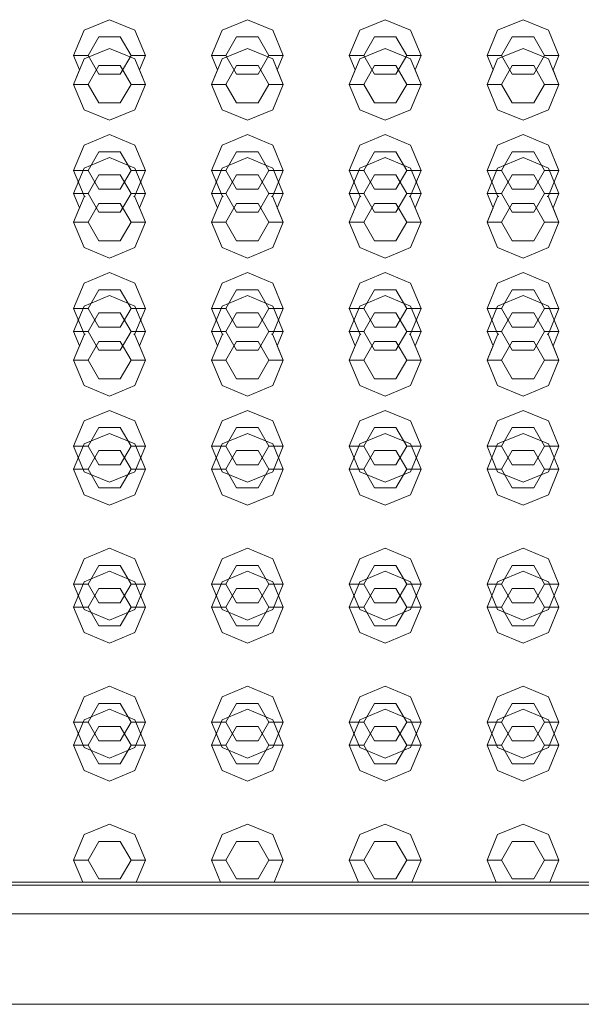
# Model space of a CAD drawing. Header units: millimetres. Extents: x 321 to 585, y -277 to 9.
# Tile 709 of 1056: x 350.444 to 350.835, y -25.745 to -25.06. Entities that reach past the tile are written whole.
import ezdxf

# ---------------------------------------------------------------- set-up
doc = ezdxf.new("R2010")
doc.units = ezdxf.units.MM
doc.header["$MEASUREMENT"] = 0
doc.layers.add('IFC-Elemento construtivo genérico-Contorno', color=253, linetype='Continuous', lineweight=5)

msp = doc.modelspace()

# ---------------------------------------------------------------- linework, layer by layer
at = {"layer": 'IFC-Elemento construtivo genérico-Contorno', "lineweight": 5}
for p, q in [((350.48853, -25.06703), (350.50621, -25.05972)), ((350.50621, -25.05972), (350.52389, -25.06703)), ((350.58454, -25.06703), (350.60221, -25.05972)), ((350.60221, -25.05972), (350.61989, -25.06703)), ((350.68054, -25.06703), (350.69821, -25.05972)), ((350.69821, -25.05972), (350.71589, -25.06703)), ((350.77653, -25.06703), (350.79421, -25.05972)), ((350.79421, -25.05972), (350.81189, -25.06703)), ((350.48121, -25.08472), (350.48853, -25.06703)), ((350.49121, -25.08472), (350.49871, -25.07172)), ((350.49871, -25.07172), (350.51371, -25.07172)), ((350.51371, -25.07172), (350.52121, -25.08472)), ((350.52389, -25.06703), (350.53121, -25.08472)), ((350.57721, -25.08472), (350.58454, -25.06703)), ((350.58721, -25.08472), (350.59471, -25.07172)), ((350.59471, -25.07172), (350.60971, -25.07172)), ((350.60971, -25.07172), (350.61721, -25.08472)), ((350.61989, -25.06703), (350.62721, -25.08472)), ((350.67321, -25.08472), (350.68054, -25.06703)), ((350.68321, -25.08472), (350.69071, -25.07172)), ((350.69071, -25.07172), (350.70571, -25.07172)), ((350.70571, -25.07172), (350.71321, -25.08472)), ((350.71589, -25.06703), (350.72321, -25.08472)), ((350.76921, -25.08472), (350.77653, -25.06703)), ((350.77921, -25.08472), (350.78671, -25.07172)), ((350.78671, -25.07172), (350.80171, -25.07172)), ((350.80171, -25.07172), (350.80921, -25.08472)), ((350.81189, -25.06703), (350.81921, -25.08472)), ((350.48121, -25.08472), (350.49121, -25.08472)), ((350.48121, -25.08472), (350.48535, -25.09472)), ((350.48853, -25.08703), (350.50621, -25.07972)), ((350.49121, -25.08472), (350.49871, -25.09771)), ((350.50621, -25.07972), (350.52389, -25.08703)), ((350.51371, -25.09771), (350.52121, -25.08472)), ((350.52121, -25.08472), (350.53121, -25.08472)), ((350.52707, -25.09472), (350.53121, -25.08472)), ((350.57721, -25.08472), (350.58721, -25.08472)), ((350.57721, -25.08472), (350.58135, -25.09472)), ((350.58454, -25.08703), (350.60221, -25.07972)), ((350.58721, -25.08472), (350.59471, -25.09771)), ((350.60221, -25.07972), (350.61989, -25.08703)), ((350.60971, -25.09771), (350.61721, -25.08472)), ((350.61721, -25.08472), (350.62721, -25.08472)), ((350.62307, -25.09472), (350.62721, -25.08472)), ((350.67321, -25.08472), (350.68321, -25.08472)), ((350.67321, -25.08472), (350.67736, -25.09472)), ((350.68054, -25.08703), (350.69821, -25.07972)), ((350.68321, -25.08472), (350.69071, -25.09771)), ((350.69821, -25.07972), (350.71589, -25.08703)), ((350.70571, -25.09771), (350.71321, -25.08472)), ((350.71321, -25.08472), (350.72321, -25.08472)), ((350.71907, -25.09472), (350.72321, -25.08472)), ((350.76921, -25.08472), (350.77921, -25.08472)), ((350.76921, -25.08472), (350.77335, -25.09472)), ((350.77653, -25.08703), (350.79421, -25.07972)), ((350.77921, -25.08472), (350.78671, -25.09771)), ((350.79421, -25.07972), (350.81189, -25.08703)), ((350.80171, -25.09771), (350.80921, -25.08472)), ((350.80921, -25.08472), (350.81921, -25.08472)), ((350.81507, -25.09472), (350.81921, -25.08472)), ((350.48121, -25.10472), (350.48853, -25.08703)), ((350.49121, -25.10472), (350.49871, -25.09172)), ((350.49121, -25.10472), (350.49871, -25.09172)), ((350.49871, -25.09172), (350.51371, -25.09172)), ((350.49871, -25.09172), (350.51371, -25.09172)), ((350.51371, -25.09172), (350.52121, -25.10472)), ((350.51371, -25.09172), (350.52121, -25.10472)), ((350.52389, -25.08703), (350.53121, -25.10472)), ((350.57721, -25.10472), (350.58454, -25.08703)), ((350.58721, -25.10472), (350.59471, -25.09172)), ((350.58721, -25.10472), (350.59471, -25.09172)), ((350.59471, -25.09172), (350.60971, -25.09172)), ((350.59471, -25.09172), (350.60971, -25.09172)), ((350.60971, -25.09172), (350.61721, -25.10472)), ((350.60971, -25.09172), (350.61721, -25.10472)), ((350.61989, -25.08703), (350.62721, -25.10472)), ((350.67321, -25.10472), (350.68054, -25.08703)), ((350.68321, -25.10472), (350.69071, -25.09172)), ((350.68321, -25.10472), (350.69071, -25.09172)), ((350.69071, -25.09172), (350.70571, -25.09172)), ((350.69071, -25.09172), (350.70571, -25.09172)), ((350.70571, -25.09172), (350.71321, -25.10472)), ((350.70571, -25.09172), (350.71321, -25.10472)), ((350.71589, -25.08703), (350.72321, -25.10472)), ((350.76921, -25.10472), (350.77653, -25.08703)), ((350.77921, -25.10472), (350.78671, -25.09172)), ((350.77921, -25.10472), (350.78671, -25.09172)), ((350.78671, -25.09172), (350.80171, -25.09172)), ((350.78671, -25.09172), (350.80171, -25.09172)), ((350.80171, -25.09172), (350.80921, -25.10472)), ((350.80171, -25.09172), (350.80921, -25.10472)), ((350.81189, -25.08703), (350.81921, -25.10472)), ((350.48121, -25.10472), (350.48535, -25.09472)), ((350.49871, -25.09771), (350.51371, -25.09771)), ((350.52707, -25.09472), (350.53121, -25.10472)), ((350.57721, -25.10472), (350.58135, -25.09472)), ((350.59471, -25.09771), (350.60971, -25.09771)), ((350.62307, -25.09472), (350.62721, -25.10472)), ((350.67321, -25.10472), (350.67736, -25.09472)), ((350.69071, -25.09771), (350.70571, -25.09771)), ((350.71907, -25.09472), (350.72321, -25.10472)), ((350.76921, -25.10472), (350.77335, -25.09472)), ((350.78671, -25.09771), (350.80171, -25.09771)), ((350.81507, -25.09472), (350.81921, -25.10472)), ((350.48121, -25.10472), (350.49121, -25.10472)), ((350.48121, -25.10472), (350.48853, -25.12239)), ((350.48121, -25.10472), (350.49121, -25.10472)), ((350.48121, -25.10472), (350.48853, -25.12239)), ((350.49121, -25.10472), (350.49871, -25.11771)), ((350.49121, -25.10472), (350.49871, -25.11771)), ((350.51371, -25.11771), (350.52121, -25.10472)), ((350.51371, -25.11771), (350.52121, -25.10472)), ((350.52121, -25.10472), (350.53121, -25.10472)), ((350.52121, -25.10472), (350.53121, -25.10472)), ((350.52389, -25.12239), (350.53121, -25.10472)), ((350.52389, -25.12239), (350.53121, -25.10472)), ((350.57721, -25.10472), (350.58721, -25.10472)), ((350.57721, -25.10472), (350.58454, -25.12239)), ((350.57721, -25.10472), (350.58721, -25.10472)), ((350.57721, -25.10472), (350.58454, -25.12239)), ((350.58721, -25.10472), (350.59471, -25.11771)), ((350.58721, -25.10472), (350.59471, -25.11771)), ((350.60971, -25.11771), (350.61721, -25.10472)), ((350.60971, -25.11771), (350.61721, -25.10472)), ((350.61721, -25.10472), (350.62721, -25.10472)), ((350.61721, -25.10472), (350.62721, -25.10472)), ((350.61989, -25.12239), (350.62721, -25.10472)), ((350.61989, -25.12239), (350.62721, -25.10472)), ((350.67321, -25.10472), (350.68321, -25.10472)), ((350.67321, -25.10472), (350.68054, -25.12239)), ((350.67321, -25.10472), (350.68321, -25.10472)), ((350.67321, -25.10472), (350.68054, -25.12239)), ((350.68321, -25.10472), (350.69071, -25.11771)), ((350.68321, -25.10472), (350.69071, -25.11771)), ((350.70571, -25.11771), (350.71321, -25.10472)), ((350.70571, -25.11771), (350.71321, -25.10472)), ((350.71321, -25.10472), (350.72321, -25.10472)), ((350.71321, -25.10472), (350.72321, -25.10472)), ((350.71589, -25.12239), (350.72321, -25.10472)), ((350.71589, -25.12239), (350.72321, -25.10472)), ((350.76921, -25.10472), (350.77921, -25.10472)), ((350.76921, -25.10472), (350.77653, -25.12239)), ((350.76921, -25.10472), (350.77921, -25.10472)), ((350.76921, -25.10472), (350.77653, -25.12239)), ((350.77921, -25.10472), (350.78671, -25.11771)), ((350.77921, -25.10472), (350.78671, -25.11771)), ((350.80171, -25.11771), (350.80921, -25.10472)), ((350.80171, -25.11771), (350.80921, -25.10472)), ((350.80921, -25.10472), (350.81921, -25.10472)), ((350.80921, -25.10472), (350.81921, -25.10472)), ((350.81189, -25.12239), (350.81921, -25.10472)), ((350.81189, -25.12239), (350.81921, -25.10472)), ((350.49871, -25.11771), (350.51371, -25.11771)), ((350.49871, -25.11771), (350.51371, -25.11771)), ((350.59471, -25.11771), (350.60971, -25.11771)), ((350.59471, -25.11771), (350.60971, -25.11771)), ((350.69071, -25.11771), (350.70571, -25.11771)), ((350.69071, -25.11771), (350.70571, -25.11771)), ((350.78671, -25.11771), (350.80171, -25.11771)), ((350.78671, -25.11771), (350.80171, -25.11771)), ((350.48853, -25.12239), (350.50621, -25.12972)), ((350.48853, -25.12239), (350.50621, -25.12972)), ((350.50621, -25.12972), (350.52389, -25.12239)), ((350.50621, -25.12972), (350.52389, -25.12239)), ((350.58454, -25.12239), (350.60221, -25.12972)), ((350.58454, -25.12239), (350.60221, -25.12972)), ((350.60221, -25.12972), (350.61989, -25.12239)), ((350.60221, -25.12972), (350.61989, -25.12239)), ((350.68054, -25.12239), (350.69821, -25.12972)), ((350.68054, -25.12239), (350.69821, -25.12972)), ((350.69821, -25.12972), (350.71589, -25.12239)), ((350.69821, -25.12972), (350.71589, -25.12239)), ((350.77653, -25.12239), (350.79421, -25.12972)), ((350.77653, -25.12239), (350.79421, -25.12972)), ((350.79421, -25.12972), (350.81189, -25.12239)), ((350.79421, -25.12972), (350.81189, -25.12239)), ((350.48853, -25.14703), (350.50621, -25.13972)), ((350.50621, -25.13972), (350.52389, -25.14703)), ((350.58454, -25.14703), (350.60221, -25.13972)), ((350.60221, -25.13972), (350.61989, -25.14703)), ((350.68054, -25.14703), (350.69821, -25.13972)), ((350.69821, -25.13972), (350.71589, -25.14703)), ((350.77653, -25.14703), (350.79421, -25.13972)), ((350.79421, -25.13972), (350.81189, -25.14703)), ((350.48121, -25.16472), (350.48853, -25.14703)), ((350.52389, -25.14703), (350.53121, -25.16472)), ((350.57721, -25.16472), (350.58454, -25.14703)), ((350.61989, -25.14703), (350.62721, -25.16472)), ((350.67321, -25.16472), (350.68054, -25.14703)), ((350.71589, -25.14703), (350.72321, -25.16472)), ((350.76921, -25.16472), (350.77653, -25.14703)), ((350.81189, -25.14703), (350.81921, -25.16472)), ((350.49121, -25.16472), (350.49871, -25.15172)), ((350.49871, -25.15172), (350.51371, -25.15172)), ((350.51371, -25.15172), (350.52121, -25.16472)), ((350.58721, -25.16472), (350.59471, -25.15172)), ((350.59471, -25.15172), (350.60971, -25.15172)), ((350.60971, -25.15172), (350.61721, -25.16472)), ((350.68321, -25.16472), (350.69071, -25.15172)), ((350.69071, -25.15172), (350.70571, -25.15172)), ((350.70571, -25.15172), (350.71321, -25.16472)), ((350.77921, -25.16472), (350.78671, -25.15172)), ((350.78671, -25.15172), (350.80171, -25.15172)), ((350.80171, -25.15172), (350.80921, -25.16472)), ((350.48853, -25.16304), (350.50621, -25.15572)), ((350.50621, -25.15572), (350.52389, -25.16304)), ((350.58454, -25.16304), (350.60221, -25.15572)), ((350.60221, -25.15572), (350.61989, -25.16304)), ((350.68054, -25.16304), (350.69821, -25.15572)), ((350.69821, -25.15572), (350.71589, -25.16304)), ((350.77653, -25.16304), (350.79421, -25.15572)), ((350.79421, -25.15572), (350.81189, -25.16304)), ((350.48121, -25.18072), (350.48853, -25.16304)), ((350.48121, -25.16472), (350.49121, -25.16472)), ((350.48121, -25.16472), (350.48853, -25.18239)), ((350.49121, -25.16472), (350.49871, -25.17771)), ((350.49121, -25.18072), (350.49871, -25.16773)), ((350.49871, -25.16773), (350.51371, -25.16773)), ((350.51371, -25.17771), (350.52121, -25.16472)), ((350.51371, -25.16773), (350.52121, -25.18072)), ((350.52121, -25.16472), (350.53121, -25.16472)), ((350.52389, -25.16304), (350.53121, -25.18072)), ((350.52389, -25.18239), (350.53121, -25.16472)), ((350.57721, -25.18072), (350.58454, -25.16304)), ((350.57721, -25.16472), (350.58721, -25.16472)), ((350.57721, -25.16472), (350.58454, -25.18239)), ((350.58721, -25.16472), (350.59471, -25.17771)), ((350.58721, -25.18072), (350.59471, -25.16773)), ((350.59471, -25.16773), (350.60971, -25.16773)), ((350.60971, -25.17771), (350.61721, -25.16472)), ((350.60971, -25.16773), (350.61721, -25.18072)), ((350.61721, -25.16472), (350.62721, -25.16472)), ((350.61989, -25.16304), (350.62721, -25.18072)), ((350.61989, -25.18239), (350.62721, -25.16472)), ((350.67321, -25.18072), (350.68054, -25.16304)), ((350.67321, -25.16472), (350.68321, -25.16472)), ((350.67321, -25.16472), (350.68054, -25.18239)), ((350.68321, -25.16472), (350.69071, -25.17771)), ((350.68321, -25.18072), (350.69071, -25.16773)), ((350.69071, -25.16773), (350.70571, -25.16773)), ((350.70571, -25.17771), (350.71321, -25.16472)), ((350.70571, -25.16773), (350.71321, -25.18072)), ((350.71321, -25.16472), (350.72321, -25.16472)), ((350.71589, -25.16304), (350.72321, -25.18072)), ((350.71589, -25.18239), (350.72321, -25.16472)), ((350.76921, -25.18072), (350.77653, -25.16304)), ((350.76921, -25.16472), (350.77921, -25.16472)), ((350.76921, -25.16472), (350.77653, -25.18239)), ((350.77921, -25.16472), (350.78671, -25.17771)), ((350.77921, -25.18072), (350.78671, -25.16773)), ((350.78671, -25.16773), (350.80171, -25.16773)), ((350.80171, -25.17771), (350.80921, -25.16472)), ((350.80171, -25.16773), (350.80921, -25.18072)), ((350.80921, -25.16472), (350.81921, -25.16472)), ((350.81189, -25.16304), (350.81921, -25.18072)), ((350.81189, -25.18239), (350.81921, -25.16472)), ((350.48121, -25.18072), (350.49121, -25.18072)), ((350.48121, -25.18072), (350.48535, -25.19072)), ((350.49121, -25.18072), (350.49871, -25.1937)), ((350.49871, -25.17771), (350.51371, -25.17771)), ((350.51371, -25.1937), (350.52121, -25.18072)), ((350.52121, -25.18072), (350.53121, -25.18072)), ((350.52707, -25.19072), (350.53121, -25.18072)), ((350.57721, -25.18072), (350.58721, -25.18072)), ((350.57721, -25.18072), (350.58135, -25.19072)), ((350.58721, -25.18072), (350.59471, -25.1937)), ((350.59471, -25.17771), (350.60971, -25.17771)), ((350.60971, -25.1937), (350.61721, -25.18072)), ((350.61721, -25.18072), (350.62721, -25.18072)), ((350.62307, -25.19072), (350.62721, -25.18072)), ((350.67321, -25.18072), (350.68321, -25.18072)), ((350.67321, -25.18072), (350.67736, -25.19072)), ((350.68321, -25.18072), (350.69071, -25.1937)), ((350.69071, -25.17771), (350.70571, -25.17771)), ((350.70571, -25.1937), (350.71321, -25.18072)), ((350.71321, -25.18072), (350.72321, -25.18072)), ((350.71907, -25.19072), (350.72321, -25.18072)), ((350.76921, -25.18072), (350.77921, -25.18072)), ((350.76921, -25.18072), (350.77335, -25.19072)), ((350.77921, -25.18072), (350.78671, -25.1937)), ((350.78671, -25.17771), (350.80171, -25.17771)), ((350.80171, -25.1937), (350.80921, -25.18072)), ((350.80921, -25.18072), (350.81921, -25.18072)), ((350.81507, -25.19072), (350.81921, -25.18072)), ((350.48121, -25.20072), (350.48853, -25.18304)), ((350.48853, -25.18239), (350.48931, -25.18272)), ((350.48853, -25.18304), (350.48931, -25.18272)), ((350.49121, -25.20072), (350.49871, -25.18773)), ((350.49121, -25.20072), (350.49871, -25.18773)), ((350.49871, -25.18773), (350.51371, -25.18773)), ((350.49871, -25.18773), (350.51371, -25.18773)), ((350.51371, -25.18773), (350.52121, -25.20072)), ((350.51371, -25.18773), (350.52121, -25.20072)), ((350.52311, -25.18272), (350.52389, -25.18239)), ((350.52311, -25.18272), (350.52389, -25.18304)), ((350.52389, -25.18304), (350.53121, -25.20072)), ((350.57721, -25.20072), (350.58454, -25.18304)), ((350.58454, -25.18239), (350.58531, -25.18272)), ((350.58454, -25.18304), (350.58531, -25.18272)), ((350.58721, -25.20072), (350.59471, -25.18773)), ((350.58721, -25.20072), (350.59471, -25.18773)), ((350.59471, -25.18773), (350.60971, -25.18773)), ((350.59471, -25.18773), (350.60971, -25.18773)), ((350.60971, -25.18773), (350.61721, -25.20072)), ((350.60971, -25.18773), (350.61721, -25.20072)), ((350.61911, -25.18272), (350.61989, -25.18239)), ((350.61911, -25.18272), (350.61989, -25.18304)), ((350.61989, -25.18304), (350.62721, -25.20072)), ((350.67321, -25.20072), (350.68054, -25.18304)), ((350.68054, -25.18239), (350.68131, -25.18272)), ((350.68054, -25.18304), (350.68131, -25.18272)), ((350.68321, -25.20072), (350.69071, -25.18773)), ((350.68321, -25.20072), (350.69071, -25.18773)), ((350.69071, -25.18773), (350.70571, -25.18773)), ((350.69071, -25.18773), (350.70571, -25.18773)), ((350.70571, -25.18773), (350.71321, -25.20072)), ((350.70571, -25.18773), (350.71321, -25.20072)), ((350.71511, -25.18272), (350.71589, -25.18239)), ((350.71511, -25.18272), (350.71589, -25.18304)), ((350.71589, -25.18304), (350.72321, -25.20072)), ((350.76921, -25.20072), (350.77653, -25.18304)), ((350.77653, -25.18239), (350.77731, -25.18272)), ((350.77653, -25.18304), (350.77731, -25.18272)), ((350.77921, -25.20072), (350.78671, -25.18773)), ((350.77921, -25.20072), (350.78671, -25.18773)), ((350.78671, -25.18773), (350.80171, -25.18773)), ((350.78671, -25.18773), (350.80171, -25.18773)), ((350.80171, -25.18773), (350.80921, -25.20072)), ((350.80171, -25.18773), (350.80921, -25.20072)), ((350.81111, -25.18272), (350.81189, -25.18239)), ((350.81111, -25.18272), (350.81189, -25.18304)), ((350.81189, -25.18304), (350.81921, -25.20072)), ((350.48121, -25.20072), (350.48535, -25.19072)), ((350.49871, -25.1937), (350.51371, -25.1937)), ((350.52707, -25.19072), (350.53121, -25.20072)), ((350.57721, -25.20072), (350.58135, -25.19072)), ((350.59471, -25.1937), (350.60971, -25.1937)), ((350.62307, -25.19072), (350.62721, -25.20072)), ((350.67321, -25.20072), (350.67736, -25.19072)), ((350.69071, -25.1937), (350.70571, -25.1937)), ((350.71907, -25.19072), (350.72321, -25.20072)), ((350.76921, -25.20072), (350.77335, -25.19072)), ((350.78671, -25.1937), (350.80171, -25.1937)), ((350.81507, -25.19072), (350.81921, -25.20072)), ((350.48121, -25.20072), (350.49121, -25.20072)), ((350.48121, -25.20072), (350.48853, -25.21839)), ((350.48121, -25.20072), (350.49121, -25.20072)), ((350.48121, -25.20072), (350.48853, -25.21839)), ((350.49121, -25.20072), (350.49871, -25.2137)), ((350.49121, -25.20072), (350.49871, -25.2137)), ((350.51371, -25.2137), (350.52121, -25.20072)), ((350.51371, -25.2137), (350.52121, -25.20072)), ((350.52121, -25.20072), (350.53121, -25.20072)), ((350.52121, -25.20072), (350.53121, -25.20072)), ((350.52389, -25.21839), (350.53121, -25.20072)), ((350.52389, -25.21839), (350.53121, -25.20072)), ((350.57721, -25.20072), (350.58721, -25.20072)), ((350.57721, -25.20072), (350.58454, -25.21839)), ((350.57721, -25.20072), (350.58721, -25.20072)), ((350.57721, -25.20072), (350.58454, -25.21839)), ((350.58721, -25.20072), (350.59471, -25.2137)), ((350.58721, -25.20072), (350.59471, -25.2137)), ((350.60971, -25.2137), (350.61721, -25.20072)), ((350.60971, -25.2137), (350.61721, -25.20072)), ((350.61721, -25.20072), (350.62721, -25.20072)), ((350.61721, -25.20072), (350.62721, -25.20072)), ((350.61989, -25.21839), (350.62721, -25.20072)), ((350.61989, -25.21839), (350.62721, -25.20072)), ((350.67321, -25.20072), (350.68321, -25.20072)), ((350.67321, -25.20072), (350.68054, -25.21839)), ((350.67321, -25.20072), (350.68321, -25.20072)), ((350.67321, -25.20072), (350.68054, -25.21839)), ((350.68321, -25.20072), (350.69071, -25.2137)), ((350.68321, -25.20072), (350.69071, -25.2137)), ((350.70571, -25.2137), (350.71321, -25.20072)), ((350.70571, -25.2137), (350.71321, -25.20072)), ((350.71321, -25.20072), (350.72321, -25.20072)), ((350.71321, -25.20072), (350.72321, -25.20072)), ((350.71589, -25.21839), (350.72321, -25.20072)), ((350.71589, -25.21839), (350.72321, -25.20072)), ((350.76921, -25.20072), (350.77921, -25.20072)), ((350.76921, -25.20072), (350.77653, -25.21839)), ((350.76921, -25.20072), (350.77921, -25.20072)), ((350.76921, -25.20072), (350.77653, -25.21839)), ((350.77921, -25.20072), (350.78671, -25.2137)), ((350.77921, -25.20072), (350.78671, -25.2137)), ((350.80171, -25.2137), (350.80921, -25.20072)), ((350.80171, -25.2137), (350.80921, -25.20072)), ((350.80921, -25.20072), (350.81921, -25.20072)), ((350.80921, -25.20072), (350.81921, -25.20072)), ((350.81189, -25.21839), (350.81921, -25.20072)), ((350.81189, -25.21839), (350.81921, -25.20072)), ((350.49871, -25.2137), (350.51371, -25.2137)), ((350.49871, -25.2137), (350.51371, -25.2137)), ((350.59471, -25.2137), (350.60971, -25.2137)), ((350.59471, -25.2137), (350.60971, -25.2137)), ((350.69071, -25.2137), (350.70571, -25.2137)), ((350.69071, -25.2137), (350.70571, -25.2137)), ((350.78671, -25.2137), (350.80171, -25.2137)), ((350.78671, -25.2137), (350.80171, -25.2137)), ((350.48853, -25.21839), (350.50621, -25.22572)), ((350.48853, -25.21839), (350.50621, -25.22572)), ((350.50621, -25.22572), (350.52389, -25.21839)), ((350.50621, -25.22572), (350.52389, -25.21839)), ((350.58454, -25.21839), (350.60221, -25.22572)), ((350.58454, -25.21839), (350.60221, -25.22572)), ((350.60221, -25.22572), (350.61989, -25.21839)), ((350.60221, -25.22572), (350.61989, -25.21839)), ((350.68054, -25.21839), (350.69821, -25.22572)), ((350.68054, -25.21839), (350.69821, -25.22572)), ((350.69821, -25.22572), (350.71589, -25.21839)), ((350.69821, -25.22572), (350.71589, -25.21839)), ((350.77653, -25.21839), (350.79421, -25.22572)), ((350.77653, -25.21839), (350.79421, -25.22572)), ((350.79421, -25.22572), (350.81189, -25.21839)), ((350.79421, -25.22572), (350.81189, -25.21839)), ((350.48853, -25.24304), (350.50621, -25.23572)), ((350.50621, -25.23572), (350.52389, -25.24304)), ((350.58454, -25.24304), (350.60221, -25.23572)), ((350.60221, -25.23572), (350.61989, -25.24304)), ((350.68054, -25.24304), (350.69821, -25.23572)), ((350.69821, -25.23572), (350.71589, -25.24304)), ((350.77653, -25.24304), (350.79421, -25.23572)), ((350.79421, -25.23572), (350.81189, -25.24304)), ((350.48121, -25.26072), (350.48853, -25.24304)), ((350.52389, -25.24304), (350.53121, -25.26072)), ((350.57721, -25.26072), (350.58454, -25.24304)), ((350.61989, -25.24304), (350.62721, -25.26072)), ((350.67321, -25.26072), (350.68054, -25.24304)), ((350.71589, -25.24304), (350.72321, -25.26072)), ((350.76921, -25.26072), (350.77653, -25.24304)), ((350.81189, -25.24304), (350.81921, -25.26072)), ((350.49121, -25.26072), (350.49871, -25.24773)), ((350.49871, -25.24773), (350.51371, -25.24773)), ((350.51371, -25.24773), (350.52121, -25.26072)), ((350.58721, -25.26072), (350.59471, -25.24773)), ((350.59471, -25.24773), (350.60971, -25.24773)), ((350.60971, -25.24773), (350.61721, -25.26072)), ((350.68321, -25.26072), (350.69071, -25.24773)), ((350.69071, -25.24773), (350.70571, -25.24773)), ((350.70571, -25.24773), (350.71321, -25.26072)), ((350.77921, -25.26072), (350.78671, -25.24773)), ((350.78671, -25.24773), (350.80171, -25.24773)), ((350.80171, -25.24773), (350.80921, -25.26072)), ((350.48853, -25.25904), (350.50621, -25.25171)), ((350.50621, -25.25171), (350.52389, -25.25904)), ((350.58454, -25.25904), (350.60221, -25.25171)), ((350.60221, -25.25171), (350.61989, -25.25904)), ((350.68054, -25.25904), (350.69821, -25.25171)), ((350.69821, -25.25171), (350.71589, -25.25904)), ((350.77653, -25.25904), (350.79421, -25.25171)), ((350.79421, -25.25171), (350.81189, -25.25904)), ((350.48121, -25.27671), (350.48853, -25.25904)), ((350.48121, -25.26072), (350.49121, -25.26072)), ((350.48121, -25.26072), (350.48853, -25.27839)), ((350.49121, -25.26072), (350.49871, -25.2737)), ((350.49121, -25.27671), (350.49871, -25.26372)), ((350.49871, -25.26372), (350.51371, -25.26372)), ((350.51371, -25.2737), (350.52121, -25.26072)), ((350.51371, -25.26372), (350.52121, -25.27671)), ((350.52121, -25.26072), (350.53121, -25.26072)), ((350.52389, -25.25904), (350.53121, -25.27671)), ((350.52389, -25.27839), (350.53121, -25.26072)), ((350.57721, -25.27671), (350.58454, -25.25904)), ((350.57721, -25.26072), (350.58721, -25.26072)), ((350.57721, -25.26072), (350.58454, -25.27839)), ((350.58721, -25.26072), (350.59471, -25.2737)), ((350.58721, -25.27671), (350.59471, -25.26372)), ((350.59471, -25.26372), (350.60971, -25.26372)), ((350.60971, -25.2737), (350.61721, -25.26072)), ((350.60971, -25.26372), (350.61721, -25.27671)), ((350.61721, -25.26072), (350.62721, -25.26072)), ((350.61989, -25.25904), (350.62721, -25.27671)), ((350.61989, -25.27839), (350.62721, -25.26072)), ((350.67321, -25.27671), (350.68054, -25.25904)), ((350.67321, -25.26072), (350.68321, -25.26072)), ((350.67321, -25.26072), (350.68054, -25.27839)), ((350.68321, -25.26072), (350.69071, -25.2737)), ((350.68321, -25.27671), (350.69071, -25.26372)), ((350.69071, -25.26372), (350.70571, -25.26372)), ((350.70571, -25.2737), (350.71321, -25.26072)), ((350.70571, -25.26372), (350.71321, -25.27671)), ((350.71321, -25.26072), (350.72321, -25.26072)), ((350.71589, -25.25904), (350.72321, -25.27671)), ((350.71589, -25.27839), (350.72321, -25.26072)), ((350.76921, -25.27671), (350.77653, -25.25904)), ((350.76921, -25.26072), (350.77921, -25.26072)), ((350.76921, -25.26072), (350.77653, -25.27839)), ((350.77921, -25.26072), (350.78671, -25.2737)), ((350.77921, -25.27671), (350.78671, -25.26372)), ((350.78671, -25.26372), (350.80171, -25.26372)), ((350.80171, -25.2737), (350.80921, -25.26072)), ((350.80171, -25.26372), (350.80921, -25.27671)), ((350.80921, -25.26072), (350.81921, -25.26072)), ((350.81189, -25.25904), (350.81921, -25.27671)), ((350.81189, -25.27839), (350.81921, -25.26072)), ((350.48121, -25.27671), (350.49121, -25.27671)), ((350.48121, -25.27671), (350.48535, -25.28671)), ((350.49121, -25.27671), (350.49871, -25.28971)), ((350.49871, -25.2737), (350.51371, -25.2737)), ((350.51371, -25.28971), (350.52121, -25.27671)), ((350.52121, -25.27671), (350.53121, -25.27671)), ((350.52707, -25.28671), (350.53121, -25.27671)), ((350.57721, -25.27671), (350.58721, -25.27671)), ((350.57721, -25.27671), (350.58135, -25.28671)), ((350.58721, -25.27671), (350.59471, -25.28971)), ((350.59471, -25.2737), (350.60971, -25.2737)), ((350.60971, -25.28971), (350.61721, -25.27671)), ((350.61721, -25.27671), (350.62721, -25.27671)), ((350.62307, -25.28671), (350.62721, -25.27671)), ((350.67321, -25.27671), (350.68321, -25.27671)), ((350.67321, -25.27671), (350.67736, -25.28671)), ((350.68321, -25.27671), (350.69071, -25.28971)), ((350.69071, -25.2737), (350.70571, -25.2737)), ((350.70571, -25.28971), (350.71321, -25.27671)), ((350.71321, -25.27671), (350.72321, -25.27671)), ((350.71907, -25.28671), (350.72321, -25.27671)), ((350.76921, -25.27671), (350.77921, -25.27671)), ((350.76921, -25.27671), (350.77335, -25.28671)), ((350.77921, -25.27671), (350.78671, -25.28971)), ((350.78671, -25.2737), (350.80171, -25.2737)), ((350.80171, -25.28971), (350.80921, -25.27671)), ((350.80921, -25.27671), (350.81921, -25.27671)), ((350.81507, -25.28671), (350.81921, -25.27671)), ((350.48121, -25.29671), (350.48853, -25.27904)), ((350.48853, -25.27839), (350.48931, -25.27871)), ((350.48853, -25.27904), (350.48931, -25.27871)), ((350.49121, -25.29671), (350.49871, -25.28372)), ((350.49121, -25.29671), (350.49871, -25.28372)), ((350.49871, -25.28372), (350.51371, -25.28372)), ((350.49871, -25.28372), (350.51371, -25.28372)), ((350.51371, -25.28372), (350.52121, -25.29671)), ((350.51371, -25.28372), (350.52121, -25.29671)), ((350.52311, -25.27871), (350.52389, -25.27839)), ((350.52311, -25.27871), (350.52389, -25.27904)), ((350.52389, -25.27904), (350.53121, -25.29671)), ((350.57721, -25.29671), (350.58454, -25.27904)), ((350.58454, -25.27839), (350.58531, -25.27871)), ((350.58454, -25.27904), (350.58531, -25.27871)), ((350.58721, -25.29671), (350.59471, -25.28372)), ((350.58721, -25.29671), (350.59471, -25.28372)), ((350.59471, -25.28372), (350.60971, -25.28372)), ((350.59471, -25.28372), (350.60971, -25.28372)), ((350.60971, -25.28372), (350.61721, -25.29671)), ((350.60971, -25.28372), (350.61721, -25.29671)), ((350.61911, -25.27871), (350.61989, -25.27839)), ((350.61911, -25.27871), (350.61989, -25.27904)), ((350.61989, -25.27904), (350.62721, -25.29671)), ((350.67321, -25.29671), (350.68054, -25.27904)), ((350.68054, -25.27839), (350.68131, -25.27871)), ((350.68054, -25.27904), (350.68131, -25.27871)), ((350.68321, -25.29671), (350.69071, -25.28372)), ((350.68321, -25.29671), (350.69071, -25.28372)), ((350.69071, -25.28372), (350.70571, -25.28372)), ((350.69071, -25.28372), (350.70571, -25.28372)), ((350.70571, -25.28372), (350.71321, -25.29671)), ((350.70571, -25.28372), (350.71321, -25.29671)), ((350.71511, -25.27871), (350.71589, -25.27839)), ((350.71511, -25.27871), (350.71589, -25.27904)), ((350.71589, -25.27904), (350.72321, -25.29671)), ((350.76921, -25.29671), (350.77653, -25.27904)), ((350.77653, -25.27839), (350.77731, -25.27871)), ((350.77653, -25.27904), (350.77731, -25.27871)), ((350.77921, -25.29671), (350.78671, -25.28372)), ((350.77921, -25.29671), (350.78671, -25.28372)), ((350.78671, -25.28372), (350.80171, -25.28372)), ((350.78671, -25.28372), (350.80171, -25.28372)), ((350.80171, -25.28372), (350.80921, -25.29671)), ((350.80171, -25.28372), (350.80921, -25.29671)), ((350.81111, -25.27871), (350.81189, -25.27839)), ((350.81111, -25.27871), (350.81189, -25.27904)), ((350.81189, -25.27904), (350.81921, -25.29671)), ((350.48121, -25.29671), (350.48535, -25.28671)), ((350.49871, -25.28971), (350.51371, -25.28971)), ((350.52707, -25.28671), (350.53121, -25.29671)), ((350.57721, -25.29671), (350.58135, -25.28671)), ((350.59471, -25.28971), (350.60971, -25.28971)), ((350.62307, -25.28671), (350.62721, -25.29671)), ((350.67321, -25.29671), (350.67736, -25.28671)), ((350.69071, -25.28971), (350.70571, -25.28971)), ((350.71907, -25.28671), (350.72321, -25.29671)), ((350.76921, -25.29671), (350.77335, -25.28671)), ((350.78671, -25.28971), (350.80171, -25.28971)), ((350.81507, -25.28671), (350.81921, -25.29671)), ((350.48121, -25.29671), (350.49121, -25.29671)), ((350.48121, -25.29671), (350.48853, -25.3144)), ((350.48121, -25.29671), (350.49121, -25.29671)), ((350.48121, -25.29671), (350.48853, -25.3144)), ((350.49121, -25.29671), (350.49871, -25.30971)), ((350.49121, -25.29671), (350.49871, -25.30971)), ((350.51371, -25.30971), (350.52121, -25.29671)), ((350.51371, -25.30971), (350.52121, -25.29671)), ((350.52121, -25.29671), (350.53121, -25.29671)), ((350.52121, -25.29671), (350.53121, -25.29671)), ((350.52389, -25.3144), (350.53121, -25.29671)), ((350.52389, -25.3144), (350.53121, -25.29671)), ((350.57721, -25.29671), (350.58721, -25.29671)), ((350.57721, -25.29671), (350.58454, -25.3144)), ((350.57721, -25.29671), (350.58721, -25.29671)), ((350.57721, -25.29671), (350.58454, -25.3144)), ((350.58721, -25.29671), (350.59471, -25.30971)), ((350.58721, -25.29671), (350.59471, -25.30971)), ((350.60971, -25.30971), (350.61721, -25.29671)), ((350.60971, -25.30971), (350.61721, -25.29671)), ((350.61721, -25.29671), (350.62721, -25.29671)), ((350.61721, -25.29671), (350.62721, -25.29671)), ((350.61989, -25.3144), (350.62721, -25.29671)), ((350.61989, -25.3144), (350.62721, -25.29671)), ((350.67321, -25.29671), (350.68321, -25.29671)), ((350.67321, -25.29671), (350.68054, -25.3144)), ((350.67321, -25.29671), (350.68321, -25.29671)), ((350.67321, -25.29671), (350.68054, -25.3144)), ((350.68321, -25.29671), (350.69071, -25.30971)), ((350.68321, -25.29671), (350.69071, -25.30971)), ((350.70571, -25.30971), (350.71321, -25.29671)), ((350.70571, -25.30971), (350.71321, -25.29671)), ((350.71321, -25.29671), (350.72321, -25.29671)), ((350.71321, -25.29671), (350.72321, -25.29671)), ((350.71589, -25.3144), (350.72321, -25.29671)), ((350.71589, -25.3144), (350.72321, -25.29671)), ((350.76921, -25.29671), (350.77921, -25.29671)), ((350.76921, -25.29671), (350.77653, -25.3144)), ((350.76921, -25.29671), (350.77921, -25.29671)), ((350.76921, -25.29671), (350.77653, -25.3144)), ((350.77921, -25.29671), (350.78671, -25.30971)), ((350.77921, -25.29671), (350.78671, -25.30971)), ((350.80171, -25.30971), (350.80921, -25.29671)), ((350.80171, -25.30971), (350.80921, -25.29671)), ((350.80921, -25.29671), (350.81921, -25.29671)), ((350.80921, -25.29671), (350.81921, -25.29671)), ((350.81189, -25.3144), (350.81921, -25.29671)), ((350.81189, -25.3144), (350.81921, -25.29671)), ((350.49871, -25.30971), (350.51371, -25.30971)), ((350.49871, -25.30971), (350.51371, -25.30971)), ((350.59471, -25.30971), (350.60971, -25.30971)), ((350.59471, -25.30971), (350.60971, -25.30971)), ((350.69071, -25.30971), (350.70571, -25.30971)), ((350.69071, -25.30971), (350.70571, -25.30971)), ((350.78671, -25.30971), (350.80171, -25.30971)), ((350.78671, -25.30971), (350.80171, -25.30971)), ((350.48853, -25.3144), (350.50621, -25.32171)), ((350.48853, -25.3144), (350.50621, -25.32171)), ((350.50621, -25.32171), (350.52389, -25.3144)), ((350.50621, -25.32171), (350.52389, -25.3144)), ((350.58454, -25.3144), (350.60221, -25.32171)), ((350.58454, -25.3144), (350.60221, -25.32171)), ((350.60221, -25.32171), (350.61989, -25.3144)), ((350.60221, -25.32171), (350.61989, -25.3144)), ((350.68054, -25.3144), (350.69821, -25.32171)), ((350.68054, -25.3144), (350.69821, -25.32171)), ((350.69821, -25.32171), (350.71589, -25.3144)), ((350.69821, -25.32171), (350.71589, -25.3144)), ((350.77653, -25.3144), (350.79421, -25.32171)), ((350.77653, -25.3144), (350.79421, -25.32171)), ((350.79421, -25.32171), (350.81189, -25.3144)), ((350.79421, -25.32171), (350.81189, -25.3144)), ((350.48853, -25.33904), (350.50621, -25.33171)), ((350.50621, -25.33171), (350.52389, -25.33904)), ((350.58454, -25.33904), (350.60221, -25.33171)), ((350.60221, -25.33171), (350.61989, -25.33904)), ((350.68054, -25.33904), (350.69821, -25.33171)), ((350.69821, -25.33171), (350.71589, -25.33904)), ((350.77653, -25.33904), (350.79421, -25.33171)), ((350.79421, -25.33171), (350.81189, -25.33904)), ((350.48121, -25.35671), (350.48853, -25.33904)), ((350.52389, -25.33904), (350.53121, -25.35671)), ((350.57721, -25.35671), (350.58454, -25.33904)), ((350.61989, -25.33904), (350.62721, -25.35671)), ((350.67321, -25.35671), (350.68054, -25.33904)), ((350.71589, -25.33904), (350.72321, -25.35671)), ((350.76921, -25.35671), (350.77653, -25.33904)), ((350.81189, -25.33904), (350.81921, -25.35671)), ((350.49121, -25.35671), (350.49871, -25.34372)), ((350.49871, -25.34372), (350.51371, -25.34372)), ((350.51371, -25.34372), (350.52121, -25.35671)), ((350.58721, -25.35671), (350.59471, -25.34372)), ((350.59471, -25.34372), (350.60971, -25.34372)), ((350.60971, -25.34372), (350.61721, -25.35671)), ((350.68321, -25.35671), (350.69071, -25.34372)), ((350.69071, -25.34372), (350.70571, -25.34372)), ((350.70571, -25.34372), (350.71321, -25.35671)), ((350.77921, -25.35671), (350.78671, -25.34372)), ((350.78671, -25.34372), (350.80171, -25.34372)), ((350.80171, -25.34372), (350.80921, -25.35671)), ((350.48853, -25.35504), (350.50621, -25.34772)), ((350.50621, -25.34772), (350.52389, -25.35504)), ((350.58454, -25.35504), (350.60221, -25.34772)), ((350.60221, -25.34772), (350.61989, -25.35504)), ((350.68054, -25.35504), (350.69821, -25.34772)), ((350.69821, -25.34772), (350.71589, -25.35504)), ((350.77653, -25.35504), (350.79421, -25.34772)), ((350.79421, -25.34772), (350.81189, -25.35504)), ((350.48121, -25.37272), (350.48853, -25.35504)), ((350.48121, -25.35671), (350.49121, -25.35671)), ((350.48121, -25.35671), (350.48853, -25.3744)), ((350.49121, -25.35671), (350.49871, -25.36971)), ((350.49121, -25.37272), (350.49871, -25.35973)), ((350.49871, -25.35973), (350.51371, -25.35973)), ((350.51371, -25.36971), (350.52121, -25.35671)), ((350.51371, -25.35973), (350.52121, -25.37272)), ((350.52121, -25.35671), (350.53121, -25.35671)), ((350.52389, -25.35504), (350.53121, -25.37272)), ((350.52389, -25.3744), (350.53121, -25.35671)), ((350.57721, -25.37272), (350.58454, -25.35504)), ((350.57721, -25.35671), (350.58721, -25.35671)), ((350.57721, -25.35671), (350.58454, -25.3744)), ((350.58721, -25.35671), (350.59471, -25.36971)), ((350.58721, -25.37272), (350.59471, -25.35973)), ((350.59471, -25.35973), (350.60971, -25.35973)), ((350.60971, -25.36971), (350.61721, -25.35671)), ((350.60971, -25.35973), (350.61721, -25.37272)), ((350.61721, -25.35671), (350.62721, -25.35671)), ((350.61989, -25.35504), (350.62721, -25.37272)), ((350.61989, -25.3744), (350.62721, -25.35671)), ((350.67321, -25.37272), (350.68054, -25.35504)), ((350.67321, -25.35671), (350.68321, -25.35671)), ((350.67321, -25.35671), (350.68054, -25.3744)), ((350.68321, -25.35671), (350.69071, -25.36971)), ((350.68321, -25.37272), (350.69071, -25.35973)), ((350.69071, -25.35973), (350.70571, -25.35973)), ((350.70571, -25.36971), (350.71321, -25.35671)), ((350.70571, -25.35973), (350.71321, -25.37272)), ((350.71321, -25.35671), (350.72321, -25.35671)), ((350.71589, -25.35504), (350.72321, -25.37272)), ((350.71589, -25.3744), (350.72321, -25.35671)), ((350.76921, -25.37272), (350.77653, -25.35504)), ((350.76921, -25.35671), (350.77921, -25.35671)), ((350.76921, -25.35671), (350.77653, -25.3744)), ((350.77921, -25.35671), (350.78671, -25.36971)), ((350.77921, -25.37272), (350.78671, -25.35973)), ((350.78671, -25.35973), (350.80171, -25.35973)), ((350.80171, -25.36971), (350.80921, -25.35671)), ((350.80171, -25.35973), (350.80921, -25.37272)), ((350.80921, -25.35671), (350.81921, -25.35671)), ((350.81189, -25.35504), (350.81921, -25.37272)), ((350.81189, -25.3744), (350.81921, -25.35671)), ((350.48121, -25.37272), (350.49121, -25.37272)), ((350.48121, -25.37272), (350.48853, -25.39039)), ((350.49121, -25.37272), (350.49871, -25.38571)), ((350.49871, -25.36971), (350.51371, -25.36971)), ((350.51371, -25.38571), (350.52121, -25.37272)), ((350.52121, -25.37272), (350.53121, -25.37272)), ((350.52389, -25.39039), (350.53121, -25.37272)), ((350.57721, -25.37272), (350.58721, -25.37272)), ((350.57721, -25.37272), (350.58454, -25.39039)), ((350.58721, -25.37272), (350.59471, -25.38571)), ((350.59471, -25.36971), (350.60971, -25.36971)), ((350.60971, -25.38571), (350.61721, -25.37272)), ((350.61721, -25.37272), (350.62721, -25.37272)), ((350.61989, -25.39039), (350.62721, -25.37272)), ((350.67321, -25.37272), (350.68321, -25.37272)), ((350.67321, -25.37272), (350.68054, -25.39039)), ((350.68321, -25.37272), (350.69071, -25.38571)), ((350.69071, -25.36971), (350.70571, -25.36971)), ((350.70571, -25.38571), (350.71321, -25.37272)), ((350.71321, -25.37272), (350.72321, -25.37272)), ((350.71589, -25.39039), (350.72321, -25.37272)), ((350.76921, -25.37272), (350.77921, -25.37272)), ((350.76921, -25.37272), (350.77653, -25.39039)), ((350.77921, -25.37272), (350.78671, -25.38571)), ((350.78671, -25.36971), (350.80171, -25.36971)), ((350.80171, -25.38571), (350.80921, -25.37272)), ((350.80921, -25.37272), (350.81921, -25.37272)), ((350.81189, -25.39039), (350.81921, -25.37272)), ((350.48853, -25.3744), (350.50621, -25.38171)), ((350.50621, -25.38171), (350.52389, -25.3744)), ((350.58454, -25.3744), (350.60221, -25.38171)), ((350.60221, -25.38171), (350.61989, -25.3744)), ((350.68054, -25.3744), (350.69821, -25.38171)), ((350.69821, -25.38171), (350.71589, -25.3744)), ((350.77653, -25.3744), (350.79421, -25.38171)), ((350.79421, -25.38171), (350.81189, -25.3744)), ((350.49871, -25.38571), (350.51371, -25.38571)), ((350.59471, -25.38571), (350.60971, -25.38571)), ((350.69071, -25.38571), (350.70571, -25.38571)), ((350.78671, -25.38571), (350.80171, -25.38571)), ((350.48853, -25.39039), (350.50621, -25.39772)), ((350.50621, -25.39772), (350.52389, -25.39039)), ((350.58454, -25.39039), (350.60221, -25.39772)), ((350.60221, -25.39772), (350.61989, -25.39039)), ((350.68054, -25.39039), (350.69821, -25.39772)), ((350.69821, -25.39772), (350.71589, -25.39039)), ((350.77653, -25.39039), (350.79421, -25.39772)), ((350.79421, -25.39772), (350.81189, -25.39039)), ((350.48853, -25.43504), (350.50621, -25.42772)), ((350.50621, -25.42772), (350.52389, -25.43504)), ((350.58454, -25.43504), (350.60221, -25.42772)), ((350.60221, -25.42772), (350.61989, -25.43504)), ((350.68054, -25.43504), (350.69821, -25.42772)), ((350.69821, -25.42772), (350.71589, -25.43504)), ((350.77653, -25.43504), (350.79421, -25.42772)), ((350.79421, -25.42772), (350.81189, -25.43504)), ((350.48121, -25.45272), (350.48853, -25.43504)), ((350.52389, -25.43504), (350.53121, -25.45272)), ((350.57721, -25.45272), (350.58454, -25.43504)), ((350.61989, -25.43504), (350.62721, -25.45272)), ((350.67321, -25.45272), (350.68054, -25.43504)), ((350.71589, -25.43504), (350.72321, -25.45272)), ((350.76921, -25.45272), (350.77653, -25.43504)), ((350.81189, -25.43504), (350.81921, -25.45272)), ((350.49121, -25.45272), (350.49871, -25.43973)), ((350.49871, -25.43973), (350.51371, -25.43973)), ((350.51371, -25.43973), (350.52121, -25.45272)), ((350.58721, -25.45272), (350.59471, -25.43973)), ((350.59471, -25.43973), (350.60971, -25.43973)), ((350.60971, -25.43973), (350.61721, -25.45272)), ((350.68321, -25.45272), (350.69071, -25.43973)), ((350.69071, -25.43973), (350.70571, -25.43973)), ((350.70571, -25.43973), (350.71321, -25.45272)), ((350.77921, -25.45272), (350.78671, -25.43973)), ((350.78671, -25.43973), (350.80171, -25.43973)), ((350.80171, -25.43973), (350.80921, -25.45272)), ((350.48853, -25.45104), (350.50621, -25.44371)), ((350.50621, -25.44371), (350.52389, -25.45104)), ((350.58454, -25.45104), (350.60221, -25.44371)), ((350.60221, -25.44371), (350.61989, -25.45104)), ((350.68054, -25.45104), (350.69821, -25.44371)), ((350.69821, -25.44371), (350.71589, -25.45104)), ((350.77653, -25.45104), (350.79421, -25.44371)), ((350.79421, -25.44371), (350.81189, -25.45104)), ((350.48121, -25.46871), (350.48853, -25.45104)), ((350.48121, -25.45272), (350.49121, -25.45272)), ((350.48121, -25.45272), (350.48853, -25.47039)), ((350.49121, -25.45272), (350.49871, -25.46571)), ((350.49121, -25.46871), (350.49871, -25.45572)), ((350.49871, -25.45572), (350.51371, -25.45572)), ((350.51371, -25.46571), (350.52121, -25.45272)), ((350.51371, -25.45572), (350.52121, -25.46871)), ((350.52121, -25.45272), (350.53121, -25.45272)), ((350.52389, -25.45104), (350.53121, -25.46871)), ((350.52389, -25.47039), (350.53121, -25.45272)), ((350.57721, -25.46871), (350.58454, -25.45104)), ((350.57721, -25.45272), (350.58721, -25.45272)), ((350.57721, -25.45272), (350.58454, -25.47039)), ((350.58721, -25.45272), (350.59471, -25.46571)), ((350.58721, -25.46871), (350.59471, -25.45572)), ((350.59471, -25.45572), (350.60971, -25.45572)), ((350.60971, -25.46571), (350.61721, -25.45272)), ((350.60971, -25.45572), (350.61721, -25.46871)), ((350.61721, -25.45272), (350.62721, -25.45272)), ((350.61989, -25.45104), (350.62721, -25.46871)), ((350.61989, -25.47039), (350.62721, -25.45272)), ((350.67321, -25.46871), (350.68054, -25.45104)), ((350.67321, -25.45272), (350.68321, -25.45272)), ((350.67321, -25.45272), (350.68054, -25.47039)), ((350.68321, -25.45272), (350.69071, -25.46571)), ((350.68321, -25.46871), (350.69071, -25.45572)), ((350.69071, -25.45572), (350.70571, -25.45572)), ((350.70571, -25.46571), (350.71321, -25.45272)), ((350.70571, -25.45572), (350.71321, -25.46871)), ((350.71321, -25.45272), (350.72321, -25.45272)), ((350.71589, -25.45104), (350.72321, -25.46871)), ((350.71589, -25.47039), (350.72321, -25.45272)), ((350.76921, -25.46871), (350.77653, -25.45104)), ((350.76921, -25.45272), (350.77921, -25.45272)), ((350.76921, -25.45272), (350.77653, -25.47039)), ((350.77921, -25.45272), (350.78671, -25.46571)), ((350.77921, -25.46871), (350.78671, -25.45572)), ((350.78671, -25.45572), (350.80171, -25.45572)), ((350.80171, -25.46571), (350.80921, -25.45272)), ((350.80171, -25.45572), (350.80921, -25.46871)), ((350.80921, -25.45272), (350.81921, -25.45272)), ((350.81189, -25.45104), (350.81921, -25.46871)), ((350.81189, -25.47039), (350.81921, -25.45272)), ((350.48121, -25.46871), (350.49121, -25.46871)), ((350.48121, -25.46871), (350.48853, -25.48639)), ((350.49121, -25.46871), (350.49871, -25.4817)), ((350.49871, -25.46571), (350.51371, -25.46571)), ((350.51371, -25.4817), (350.52121, -25.46871)), ((350.52121, -25.46871), (350.53121, -25.46871)), ((350.52389, -25.48639), (350.53121, -25.46871)), ((350.57721, -25.46871), (350.58721, -25.46871)), ((350.57721, -25.46871), (350.58454, -25.48639)), ((350.58721, -25.46871), (350.59471, -25.4817)), ((350.59471, -25.46571), (350.60971, -25.46571)), ((350.60971, -25.4817), (350.61721, -25.46871)), ((350.61721, -25.46871), (350.62721, -25.46871)), ((350.61989, -25.48639), (350.62721, -25.46871)), ((350.67321, -25.46871), (350.68321, -25.46871)), ((350.67321, -25.46871), (350.68054, -25.48639)), ((350.68321, -25.46871), (350.69071, -25.4817)), ((350.69071, -25.46571), (350.70571, -25.46571)), ((350.70571, -25.4817), (350.71321, -25.46871)), ((350.71321, -25.46871), (350.72321, -25.46871)), ((350.71589, -25.48639), (350.72321, -25.46871)), ((350.76921, -25.46871), (350.77921, -25.46871)), ((350.76921, -25.46871), (350.77653, -25.48639)), ((350.77921, -25.46871), (350.78671, -25.4817)), ((350.78671, -25.46571), (350.80171, -25.46571)), ((350.80171, -25.4817), (350.80921, -25.46871)), ((350.80921, -25.46871), (350.81921, -25.46871)), ((350.81189, -25.48639), (350.81921, -25.46871)), ((350.48853, -25.47039), (350.50621, -25.47772)), ((350.50621, -25.47772), (350.52389, -25.47039)), ((350.58454, -25.47039), (350.60221, -25.47772)), ((350.60221, -25.47772), (350.61989, -25.47039)), ((350.68054, -25.47039), (350.69821, -25.47772)), ((350.69821, -25.47772), (350.71589, -25.47039)), ((350.77653, -25.47039), (350.79421, -25.47772)), ((350.79421, -25.47772), (350.81189, -25.47039)), ((350.49871, -25.4817), (350.51371, -25.4817)), ((350.59471, -25.4817), (350.60971, -25.4817)), ((350.69071, -25.4817), (350.70571, -25.4817)), ((350.78671, -25.4817), (350.80171, -25.4817)), ((350.48853, -25.48639), (350.50621, -25.49371)), ((350.50621, -25.49371), (350.52389, -25.48639)), ((350.58454, -25.48639), (350.60221, -25.49371)), ((350.60221, -25.49371), (350.61989, -25.48639)), ((350.68054, -25.48639), (350.69821, -25.49371)), ((350.69821, -25.49371), (350.71589, -25.48639)), ((350.77653, -25.48639), (350.79421, -25.49371)), ((350.79421, -25.49371), (350.81189, -25.48639)), ((350.48853, -25.53104), (350.50621, -25.52371)), ((350.50621, -25.52371), (350.52389, -25.53104)), ((350.58454, -25.53104), (350.60221, -25.52371)), ((350.60221, -25.52371), (350.61989, -25.53104)), ((350.68054, -25.53104), (350.69821, -25.52371)), ((350.69821, -25.52371), (350.71589, -25.53104)), ((350.77653, -25.53104), (350.79421, -25.52371)), ((350.79421, -25.52371), (350.81189, -25.53104)), ((350.48121, -25.54871), (350.48853, -25.53104)), ((350.52389, -25.53104), (350.53121, -25.54871)), ((350.57721, -25.54871), (350.58454, -25.53104)), ((350.61989, -25.53104), (350.62721, -25.54871)), ((350.67321, -25.54871), (350.68054, -25.53104)), ((350.71589, -25.53104), (350.72321, -25.54871)), ((350.76921, -25.54871), (350.77653, -25.53104)), ((350.81189, -25.53104), (350.81921, -25.54871)), ((350.49121, -25.54871), (350.49871, -25.53572)), ((350.49871, -25.53572), (350.51371, -25.53572)), ((350.51371, -25.53572), (350.52121, -25.54871)), ((350.58721, -25.54871), (350.59471, -25.53572)), ((350.59471, -25.53572), (350.60971, -25.53572)), ((350.60971, -25.53572), (350.61721, -25.54871)), ((350.68321, -25.54871), (350.69071, -25.53572)), ((350.69071, -25.53572), (350.70571, -25.53572)), ((350.70571, -25.53572), (350.71321, -25.54871)), ((350.77921, -25.54871), (350.78671, -25.53572)), ((350.78671, -25.53572), (350.80171, -25.53572)), ((350.80171, -25.53572), (350.80921, -25.54871)), ((350.48853, -25.54703), (350.50621, -25.53972)), ((350.50621, -25.53972), (350.52389, -25.54703)), ((350.58454, -25.54703), (350.60221, -25.53972)), ((350.60221, -25.53972), (350.61989, -25.54703)), ((350.68054, -25.54703), (350.69821, -25.53972)), ((350.69821, -25.53972), (350.71589, -25.54703)), ((350.77653, -25.54703), (350.79421, -25.53972)), ((350.79421, -25.53972), (350.81189, -25.54703)), ((350.48121, -25.56472), (350.48853, -25.54703)), ((350.48121, -25.54871), (350.49121, -25.54871)), ((350.48121, -25.54871), (350.48853, -25.56639)), ((350.49121, -25.54871), (350.49871, -25.5617)), ((350.49121, -25.56472), (350.49871, -25.55172)), ((350.49871, -25.55172), (350.51371, -25.55172)), ((350.51371, -25.5617), (350.52121, -25.54871)), ((350.51371, -25.55172), (350.52121, -25.56472)), ((350.52121, -25.54871), (350.53121, -25.54871)), ((350.52389, -25.54703), (350.53121, -25.56472)), ((350.52389, -25.56639), (350.53121, -25.54871)), ((350.57721, -25.56472), (350.58454, -25.54703)), ((350.57721, -25.54871), (350.58721, -25.54871)), ((350.57721, -25.54871), (350.58454, -25.56639)), ((350.58721, -25.54871), (350.59471, -25.5617)), ((350.58721, -25.56472), (350.59471, -25.55172)), ((350.59471, -25.55172), (350.60971, -25.55172)), ((350.60971, -25.5617), (350.61721, -25.54871)), ((350.60971, -25.55172), (350.61721, -25.56472)), ((350.61721, -25.54871), (350.62721, -25.54871)), ((350.61989, -25.54703), (350.62721, -25.56472)), ((350.61989, -25.56639), (350.62721, -25.54871)), ((350.67321, -25.56472), (350.68054, -25.54703)), ((350.67321, -25.54871), (350.68321, -25.54871)), ((350.67321, -25.54871), (350.68054, -25.56639)), ((350.68321, -25.54871), (350.69071, -25.5617)), ((350.68321, -25.56472), (350.69071, -25.55172)), ((350.69071, -25.55172), (350.70571, -25.55172)), ((350.70571, -25.5617), (350.71321, -25.54871)), ((350.70571, -25.55172), (350.71321, -25.56472)), ((350.71321, -25.54871), (350.72321, -25.54871)), ((350.71589, -25.54703), (350.72321, -25.56472)), ((350.71589, -25.56639), (350.72321, -25.54871)), ((350.76921, -25.56472), (350.77653, -25.54703)), ((350.76921, -25.54871), (350.77921, -25.54871)), ((350.76921, -25.54871), (350.77653, -25.56639)), ((350.77921, -25.54871), (350.78671, -25.5617)), ((350.77921, -25.56472), (350.78671, -25.55172)), ((350.78671, -25.55172), (350.80171, -25.55172)), ((350.80171, -25.5617), (350.80921, -25.54871)), ((350.80171, -25.55172), (350.80921, -25.56472)), ((350.80921, -25.54871), (350.81921, -25.54871)), ((350.81189, -25.54703), (350.81921, -25.56472)), ((350.81189, -25.56639), (350.81921, -25.54871)), ((350.48121, -25.56472), (350.49121, -25.56472)), ((350.48121, -25.56472), (350.48853, -25.58239)), ((350.49121, -25.56472), (350.49871, -25.57771)), ((350.49871, -25.5617), (350.51371, -25.5617)), ((350.51371, -25.57771), (350.52121, -25.56472)), ((350.52121, -25.56472), (350.53121, -25.56472)), ((350.52389, -25.58239), (350.53121, -25.56472)), ((350.57721, -25.56472), (350.58721, -25.56472)), ((350.57721, -25.56472), (350.58454, -25.58239)), ((350.58721, -25.56472), (350.59471, -25.57771)), ((350.59471, -25.5617), (350.60971, -25.5617)), ((350.60971, -25.57771), (350.61721, -25.56472)), ((350.61721, -25.56472), (350.62721, -25.56472)), ((350.61989, -25.58239), (350.62721, -25.56472)), ((350.67321, -25.56472), (350.68321, -25.56472)), ((350.67321, -25.56472), (350.68054, -25.58239)), ((350.68321, -25.56472), (350.69071, -25.57771)), ((350.69071, -25.5617), (350.70571, -25.5617)), ((350.70571, -25.57771), (350.71321, -25.56472)), ((350.71321, -25.56472), (350.72321, -25.56472)), ((350.71589, -25.58239), (350.72321, -25.56472)), ((350.76921, -25.56472), (350.77921, -25.56472)), ((350.76921, -25.56472), (350.77653, -25.58239)), ((350.77921, -25.56472), (350.78671, -25.57771)), ((350.78671, -25.5617), (350.80171, -25.5617)), ((350.80171, -25.57771), (350.80921, -25.56472)), ((350.80921, -25.56472), (350.81921, -25.56472)), ((350.81189, -25.58239), (350.81921, -25.56472)), ((350.48853, -25.56639), (350.50621, -25.57371)), ((350.50621, -25.57371), (350.52389, -25.56639)), ((350.58454, -25.56639), (350.60221, -25.57371)), ((350.60221, -25.57371), (350.61989, -25.56639)), ((350.68054, -25.56639), (350.69821, -25.57371)), ((350.69821, -25.57371), (350.71589, -25.56639)), ((350.77653, -25.56639), (350.79421, -25.57371)), ((350.79421, -25.57371), (350.81189, -25.56639)), ((350.49871, -25.57771), (350.51371, -25.57771)), ((350.59471, -25.57771), (350.60971, -25.57771)), ((350.69071, -25.57771), (350.70571, -25.57771)), ((350.78671, -25.57771), (350.80171, -25.57771)), ((350.48853, -25.58239), (350.50621, -25.58972)), ((350.50621, -25.58972), (350.52389, -25.58239)), ((350.58454, -25.58239), (350.60221, -25.58972)), ((350.60221, -25.58972), (350.61989, -25.58239)), ((350.68054, -25.58239), (350.69821, -25.58972)), ((350.69821, -25.58972), (350.71589, -25.58239)), ((350.77653, -25.58239), (350.79421, -25.58972)), ((350.79421, -25.58972), (350.81189, -25.58239)), ((350.48853, -25.62703), (350.50621, -25.61972)), ((350.50621, -25.61972), (350.52389, -25.62703)), ((350.58454, -25.62703), (350.60221, -25.61972)), ((350.60221, -25.61972), (350.61989, -25.62703)), ((350.68054, -25.62703), (350.69821, -25.61972)), ((350.69821, -25.61972), (350.71589, -25.62703)), ((350.77653, -25.62703), (350.79421, -25.61972)), ((350.79421, -25.61972), (350.81189, -25.62703)), ((350.48121, -25.64472), (350.48853, -25.62703)), ((350.52389, -25.62703), (350.53121, -25.64472)), ((350.57721, -25.64472), (350.58454, -25.62703)), ((350.61989, -25.62703), (350.62721, -25.64472)), ((350.67321, -25.64472), (350.68054, -25.62703)), ((350.71589, -25.62703), (350.72321, -25.64472)), ((350.76921, -25.64472), (350.77653, -25.62703)), ((350.81189, -25.62703), (350.81921, -25.64472)), ((350.49121, -25.64472), (350.49871, -25.63172)), ((350.49871, -25.63172), (350.51371, -25.63172)), ((350.51371, -25.63172), (350.52121, -25.64472)), ((350.58721, -25.64472), (350.59471, -25.63172)), ((350.59471, -25.63172), (350.60971, -25.63172)), ((350.60971, -25.63172), (350.61721, -25.64472)), ((350.68321, -25.64472), (350.69071, -25.63172)), ((350.69071, -25.63172), (350.70571, -25.63172)), ((350.70571, -25.63172), (350.71321, -25.64472)), ((350.77921, -25.64472), (350.78671, -25.63172)), ((350.78671, -25.63172), (350.80171, -25.63172)), ((350.80171, -25.63172), (350.80921, -25.64472)), ((350.48121, -25.64472), (350.49121, -25.64472)), ((350.48121, -25.64472), (350.4876, -25.66014)), ((350.49121, -25.64472), (350.49871, -25.65771)), ((350.51371, -25.65771), (350.52121, -25.64472)), ((350.52121, -25.64472), (350.53121, -25.64472)), ((350.52482, -25.66014), (350.53121, -25.64472)), ((350.57721, -25.64472), (350.58721, -25.64472)), ((350.57721, -25.64472), (350.5836, -25.66014)), ((350.58721, -25.64472), (350.59471, -25.65771)), ((350.60971, -25.65771), (350.61721, -25.64472)), ((350.61721, -25.64472), (350.62721, -25.64472)), ((350.62083, -25.66014), (350.62721, -25.64472)), ((350.67321, -25.64472), (350.68321, -25.64472)), ((350.67321, -25.64472), (350.6796, -25.66014)), ((350.68321, -25.64472), (350.69071, -25.65771)), ((350.70571, -25.65771), (350.71321, -25.64472)), ((350.71321, -25.64472), (350.72321, -25.64472)), ((350.71682, -25.66014), (350.72321, -25.64472)), ((350.76921, -25.64472), (350.77921, -25.64472)), ((350.76921, -25.64472), (350.7756, -25.66014)), ((350.77921, -25.64472), (350.78671, -25.65771)), ((350.80171, -25.65771), (350.80921, -25.64472)), ((350.80921, -25.64472), (350.81921, -25.64472)), ((350.81282, -25.66014), (350.81921, -25.64472)), ((350.17307, -25.66014), (351.35421, -25.66014)), ((350.17307, -25.66014), (351.35421, -25.66014)), ((350.49871, -25.65771), (350.51371, -25.65771)), ((350.59471, -25.65771), (350.60971, -25.65771)), ((350.69071, -25.65771), (350.70571, -25.65771)), ((350.78671, -25.65771), (350.80171, -25.65771)), ((349.91106, -25.66213), (352.57307, -25.66213)), ((349.91106, -25.66213), (352.57307, -25.66213)), ((349.91106, -25.68213), (352.57307, -25.68213)), ((349.91106, -25.74514), (350.85037, -25.74514)), ((349.91106, -25.74514), (350.85037, -25.74514))]:
    msp.add_line(p, q, dxfattribs=at)

doc.saveas('drawing.dxf')
